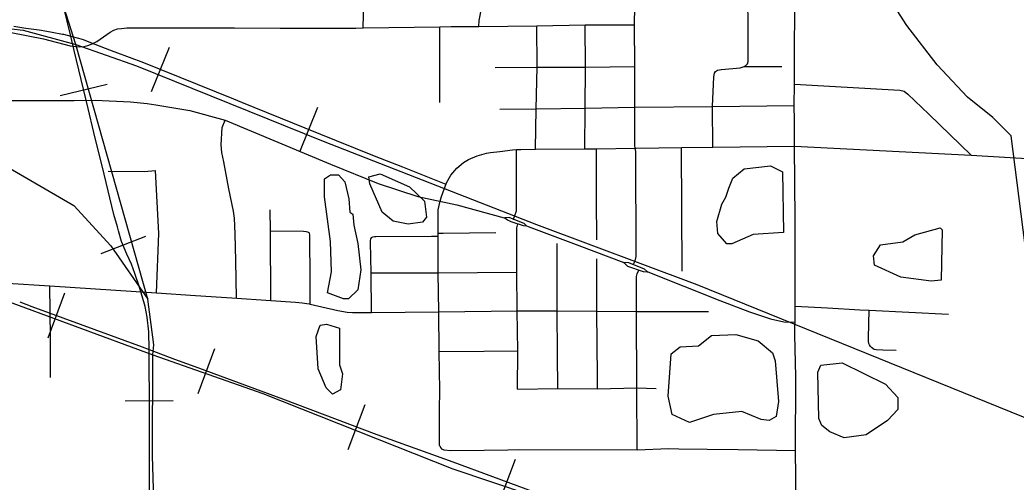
# Model space of a CAD drawing. Extents: x -1403959 to 81668, y -1400582 to 11018.
# Drawn here: x 7381.4 to 7531.9, y 8170.7 to 8240.5 of the extents above; entities that cross this region are included whole.
import ezdxf

# ---------------------------------------------------------------- set-up
doc = ezdxf.new("R2010")
doc.units = 0
for name, color, linetype in [('tdCiSectNmbr', 7, 'Continuous'), ('tdCiSectTwpRng', 7, 'Continuous'), ('tdCoSecRteBand', 7, 'Continuous'), ('tdCoSurfBitum', 7, 'Continuous')]:
    doc.layers.add(name, color=color, linetype=linetype)

msp = doc.modelspace()

# ---------------------------------------------------------------- linework, layer by layer
at = {"layer": 'tdCiSectNmbr'}
for points in [[(7498.41, 8235), (7498.45, 8242.86), (7498.43, 8250.95)], [(7498.39, 8232.55), (7498.41, 8235)], [(7498.38, 8225.33), (7498.36, 8227.59), (7498.38, 8230.8), (7498.39, 8232.55)], [(7330.91, 8228.05), (7334.71, 8228.34), (7340.97, 8228.33), (7376.47, 8228.36), (7383.08, 8228.34), (7389.59, 8228.34), (7392.78, 8228.38), (7398.14, 8228.14), (7400.62, 8227.91), (7401.94, 8227.72), (7407.06, 8226.83), (7412.41, 8225.39), (7428.31, 8218.75), (7435.51, 8215.81), (7441.51, 8213.84), (7447.38, 8212.58), (7454.54, 8210.64)], [(7498.39, 8224.06), (7498.38, 8225.33)], [(7498.51, 8196.31), (7498.52, 8197.29), (7498.51, 8210.42), (7498.41, 8221.45), (7498.39, 8224.06)], [(7498.41, 8221.45), (7525.09, 8220.11)], [(7525.09, 8220.11), (7525.09, 8220.11), (7534.34, 8219.54), (7541.4, 8219.23), (7544.87, 8219.11), (7556.37, 8218.54), (7566.88, 8218.01)], [(7454.54, 8210.64), (7454.66, 8210.61), (7455.06, 8210.31), (7455.56, 8210.08), (7457.4, 8209.46), (7457.9, 8209.4)], [(7457.9, 8209.4), (7457.59, 8209.79), (7455.93, 8210.42), (7455.28, 8210.66), (7454.66, 8210.61)], [(7457.9, 8209.4), (7457.92, 8209.4)], [(7457.92, 8209.4), (7458.15, 8209.31)], [(7458.15, 8209.31), (7465.81, 8206.45), (7472.6, 8203.85)], [(7476.2, 8202.47), (7475.73, 8202.88), (7473.37, 8203.8), (7472.6, 8203.85)], [(7472.6, 8203.85), (7472.63, 8203.82)], [(7472.63, 8203.82), (7472.65, 8203.81)], [(7472.65, 8203.81), (7473.15, 8203.33), (7475.55, 8202.49), (7476.13, 8202.45)], [(7476.13, 8202.45), (7476.23, 8202.44), (7487.1, 8198.15), (7491.62, 8196.44), (7494.77, 8195.36), (7496.79, 8194.92), (7498.49, 8194.85)], [(7498.61, 8186.64), (7498.46, 8192.93), (7498.51, 8196.31)], [(7500.91, 8154.25), (7500.07, 8155.36), (7499.41, 8156.42), (7498.99, 8157.5), (7498.77, 8158.98), (7498.71, 8163.45), (7498.55, 8175.49), (7498.62, 8186.38), (7498.61, 8186.64)]]:
    msp.add_lwpolyline(points, dxfattribs=at)
at = {"layer": 'tdCiSectTwpRng'}
for points in [[(7433.26, 8239.31), (7433.38, 8245.34)], [(7450.71, 8239.54), (7450.75, 8240.45), (7450.94, 8241.2), (7451.04, 8241.77), (7451.1, 8242.97), (7451.02, 8245.46)], [(7490.79, 8233.48), (7491.02, 8233.64), (7491.28, 8233.87), (7491.41, 8234.24), (7491.39, 8241.41), (7491.3, 8242.27), (7491.12, 8242.63), (7490.81, 8242.93)], [(7474.25, 8239.76), (7474.29, 8242.54)], [(7446.56, 8239.52), (7450.71, 8239.54), (7459.46, 8239.62), (7466.77, 8239.76), (7474.25, 8239.76)], [(7466.75, 8221.06), (7466.79, 8227.18), (7466.81, 8233.41), (7466.77, 8239.76)], [(7474.34, 8221.14), (7474.26, 8221.57), (7474.26, 8227.32), (7474.29, 8233.48), (7474.25, 8239.76)], [(7377.2, 8239.17), (7377.2, 8239.17), (7380.08, 8238.65), (7384.97, 8237.68), (7389.01, 8236.63), (7389.79, 8236.51), (7390.46, 8236.48), (7391.06, 8236.51), (7391.65, 8236.65), (7392.31, 8236.93), (7393.01, 8237.26), (7395.04, 8238.7), (7395.58, 8238.98), (7396.13, 8239.16), (7396.78, 8239.25), (7397.57, 8239.32), (7413.83, 8239.32), (7420.71, 8239.29)], [(7420.71, 8239.29), (7420.71, 8239.29), (7432.16, 8239.29)], [(7432.16, 8239.29), (7432.16, 8239.29), (7433.26, 8239.31), (7444.83, 8239.49), (7446.56, 8239.52)], [(7444.83, 8228.03), (7444.83, 8239.49)], [(7459.29, 8221.02), (7459.38, 8227.11), (7459.53, 8233.41), (7459.46, 8239.62)], [(7453.19, 8233.35), (7459.53, 8233.41), (7466.81, 8233.41), (7474.29, 8233.48)], [(7486.08, 8221.31), (7485.99, 8227.42), (7486.19, 8231.94), (7486.3, 8232.49), (7486.46, 8232.74), (7486.78, 8232.91), (7487.08, 8232.97), (7487.3, 8233.01)], [(7487.3, 8233.01), (7487.38, 8233.02), (7490.21, 8233.29), (7490.79, 8233.48), (7496.46, 8233.47)], [(7498.38, 8230.8), (7514.31, 8229.92), (7514.94, 8229.77), (7515.53, 8229.32), (7518.67, 8226.27), (7525.09, 8220.11)], [(7453.9, 8227.05), (7459.38, 8227.11), (7466.79, 8227.18), (7474.26, 8227.32), (7485.99, 8227.42), (7498.36, 8227.59)], [(7414.13, 8198.53), (7414.02, 8204.12), (7413.93, 8208.18), (7413.82, 8210.57), (7413.69, 8211.61), (7412.99, 8215), (7412.22, 8219.08), (7411.92, 8220.47), (7411.82, 8221.66), (7411.95, 8224.26), (7412.41, 8225.39)], [(7449.16, 8219.44), (7450.46, 8220.01), (7451.9, 8220.41), (7452.48, 8220.48), (7453.91, 8220.63), (7455.79, 8220.88), (7456.4, 8220.93), (7457.06, 8220.96), (7459.29, 8221.02), (7466.75, 8221.06), (7468.49, 8221.06), (7474.26, 8221.13), (7474.34, 8221.13), (7474.49, 8221.13), (7481.35, 8221.24), (7486.08, 8221.31), (7498.41, 8221.45)], [(7455.94, 8210.44), (7456.18, 8211), (7456.39, 8211.66), (7456.43, 8212.22), (7456.4, 8220.93)], [(7468.53, 8207.3), (7468.51, 8213.39), (7468.49, 8221.06)], [(7474.04, 8203.53), (7474.33, 8204.12), (7474.5, 8204.77), (7474.43, 8220.63), (7474.34, 8221.11)], [(7474.34, 8221.11), (7474.34, 8221.13), (7474.34, 8221.14)], [(7481.41, 8202.58), (7481.35, 8221.24)], [(7444.88, 8213.12), (7445.08, 8213.87), (7445.82, 8215.91), (7446.51, 8217.08), (7447.4, 8218.11), (7448.4, 8218.96), (7449.16, 8219.44)], [(7394.73, 8217.65), (7400.18, 8217.64)], [(7400.18, 8217.64), (7401.88, 8217.79)], [(7401.88, 8217.79), (7401.9, 8217.79)], [(7402.06, 8199.29), (7402.37, 8208.28), (7401.9, 8217.79)], [(7444.82, 8176.19), (7444.8, 8176.23), (7444.77, 8176.91), (7444.79, 8181.56), (7444.82, 8184.6), (7444.74, 8190.42), (7444.68, 8196.4), (7444.58, 8202.29), (7444.58, 8207.84), (7444.57, 8208.29), (7444.56, 8211.83), (7444.88, 8213.12)], [(7419.31, 8198.14), (7419.24, 8208.67), (7419.22, 8211.85)], [(7455.93, 8210.42), (7455.94, 8210.44)], [(7456.44, 8209.09), (7456.63, 8209.72)], [(7419.24, 8208.67), (7424.25, 8208.59), (7424.63, 8208.54), (7424.86, 8208.5), (7425.04, 8208.42)], [(7425.24, 8197.58), (7425.27, 8202), (7425.21, 8207.22), (7425.21, 8207.99), (7425.14, 8208.29), (7425.04, 8208.42)], [(7444.57, 8208.29), (7445.34, 8208.3), (7453.28, 8208.4)], [(7456.53, 8196.55), (7456.46, 8202.42), (7456.44, 8209.09)], [(7434.49, 8196.3), (7434.44, 8202.32), (7434.34, 8206.95), (7434.36, 8207.15), (7434.43, 8207.43), (7434.5, 8207.61)], [(7434.5, 8207.61), (7434.51, 8207.64)], [(7434.51, 8207.64), (7434.72, 8207.77), (7434.97, 8207.82), (7435.19, 8207.82), (7443.58, 8207.85), (7444.58, 8207.84)], [(7462.57, 8196.55), (7462.57, 8206.76)], [(7468.54, 8203.21), (7468.54, 8204.41)], [(7434.44, 8202.32), (7444.58, 8202.29), (7456.46, 8202.42)], [(7468.56, 8196.52), (7468.54, 8203.21)], [(7474.54, 8196.47), (7474.52, 8201.74), (7474.61, 8202.16), (7474.91, 8202.72)], [(7379.56, 8200.75), (7385.93, 8200.36), (7402.06, 8199.29), (7407.93, 8198.88), (7413.42, 8198.51), (7419.31, 8198.14), (7423.03, 8197.9), (7424.02, 8197.79), (7425.12, 8197.61), (7425.24, 8197.58), (7429.43, 8196.63), (7430.83, 8196.35), (7431.62, 8196.3), (7434.49, 8196.3), (7444.68, 8196.4), (7456.53, 8196.55), (7462.57, 8196.55), (7468.56, 8196.52), (7474.54, 8196.47), (7485.41, 8196.49)], [(7386.05, 8186.51), (7386.05, 8192.54), (7385.93, 8200.36)], [(7456.58, 8184.72), (7456.62, 8190.53), (7456.53, 8196.55)], [(7462.65, 8184.82), (7462.62, 8190.04), (7462.57, 8196.55)], [(7468.64, 8184.81), (7468.63, 8186.61), (7468.56, 8196.52), (7468.56, 8196.52)], [(7474.65, 8175.59), (7474.59, 8184.92), (7474.54, 8196.47)], [(7498.52, 8197.29), (7503.4, 8197.01)], [(7503.4, 8197.01), (7508.26, 8196.74)], [(7508.26, 8196.74), (7509.66, 8196.67), (7521.64, 8196.05)], [(7510.26, 8190.86), (7510.2, 8190.89), (7510.03, 8191.02), (7509.87, 8191.19), (7509.72, 8191.42), (7509.61, 8191.65), (7509.58, 8192.01), (7509.56, 8192.5), (7509.66, 8196.67)], [(7444.74, 8190.42), (7451.47, 8190.48), (7456.62, 8190.53)], [(7510.26, 8190.86), (7510.42, 8190.79), (7510.71, 8190.72), (7511.76, 8190.66), (7513.75, 8190.65)], [(7456.58, 8184.72), (7462.65, 8184.82), (7468.64, 8184.81), (7474.59, 8184.92)], [(7474.59, 8184.92), (7477.5, 8184.85)], [(7444.82, 8176.19), (7444.93, 8175.91), (7445.09, 8175.74), (7445.42, 8175.57), (7446.47, 8175.47), (7451.52, 8175.5), (7455.11, 8175.57), (7456.78, 8175.63), (7474.65, 8175.59), (7479.43, 8175.76), (7480.93, 8175.72), (7485.19, 8175.68), (7489.91, 8175.61), (7498.55, 8175.49)]]:
    msp.add_lwpolyline(points, dxfattribs=at)
at = {"layer": 'tdCoSecRteBand'}
for p, q in [((7389.84, 8236.83), (7388.03, 8242.48)), ((7381.91, 8238.99), (7389.84, 8236.83)), ((7389.84, 8236.83), (7399, 8233.6)), ((7401.28, 8229.7), (7404, 8236.43)), ((7399, 8233.6), (7427.22, 8222.22)), ((7394.57, 8230.75), (7387.51, 8229.06)), ((7423.69, 8220.59), (7426.39, 8227.32)), ((7348.84, 8209.31), (7401.48, 8189.92)), ((7400.39, 8207.79), (7393.63, 8205.16)), ((7385.67, 8192.48), (7388.18, 8199.29)), ((7408.35, 8184.09), (7410.86, 8190.9)), ((7401.44, 8174.65), (7401.48, 8189.92)), ((7404.58, 8182.95), (7397.33, 8182.91)), ((7430.98, 8175.64), (7433.54, 8182.43)), ((7453.71, 8167.34), (7456.24, 8174.14))]:
    msp.add_line(p, q, dxfattribs=at)
for points in [[(7400.96, 8165.91), (7400.96, 8173.69), (7400.96, 8180.99), (7400.91, 8190.73), (7400.91, 8190.75), (7400.86, 8193.42), (7400.61, 8195.62), (7400.33, 8197.25), (7399.87, 8198.77), (7399.39, 8200.44), (7398.88, 8201.9), (7398.78, 8202.19), (7398.28, 8203.61), (7397.54, 8205.11), (7396.78, 8207.06), (7396.3, 8208.66), (7396.13, 8209.27), (7395.61, 8211.12), (7394.12, 8217.23), (7392.57, 8223.52), (7391.7, 8227.15), (7389.6, 8235.89), (7389.08, 8238.06), (7387.98, 8242.58)], [(7400.96, 8165.91), (7400.96, 8173.69), (7400.96, 8180.99), (7400.91, 8190.73), (7400.91, 8190.75), (7400.86, 8193.42), (7400.61, 8195.62), (7400.33, 8197.25), (7399.87, 8198.77), (7399.39, 8200.44), (7398.88, 8201.9), (7398.78, 8202.19), (7398.28, 8203.61), (7397.54, 8205.11), (7396.78, 8207.06), (7396.3, 8208.66), (7396.13, 8209.27), (7395.61, 8211.12), (7394.12, 8217.23), (7392.57, 8223.52), (7391.7, 8227.15), (7389.6, 8235.89), (7389.08, 8238.06), (7387.98, 8242.58)], [(7340.98, 8239.87), (7350.37, 8234.81), (7357.65, 8231), (7389.54, 8212.49), (7395.16, 8206.38), (7400.74, 8198.32)], [(7353.2, 8240.14), (7369.54, 8240.4), (7381.91, 8238.99)], [(7380.48, 8239.59), (7382.3, 8239.29), (7384.33, 8239.03), (7385.5, 8238.83), (7386.26, 8238.7), (7387.87, 8238.38), (7388.01, 8238.35), (7389.08, 8238.06), (7390.26, 8237.75), (7390.95, 8237.56), (7392.09, 8237.13), (7395.59, 8235.77), (7395.74, 8235.71), (7400.1, 8234.09), (7413.69, 8228.61), (7414.89, 8228.12), (7424.42, 8224.2), (7429.18, 8222.29), (7434.92, 8219.99), (7439.18, 8218.31), (7445.74, 8215.73)], [(7380.48, 8239.59), (7382.3, 8239.29), (7384.33, 8239.03), (7385.5, 8238.83), (7386.26, 8238.7), (7387.87, 8238.38), (7388.01, 8238.35), (7389.08, 8238.06), (7390.26, 8237.75), (7390.95, 8237.56), (7392.09, 8237.13), (7395.59, 8235.77), (7395.74, 8235.71), (7400.1, 8234.09), (7413.69, 8228.61), (7414.89, 8228.12), (7424.42, 8224.2), (7429.18, 8222.29), (7434.92, 8219.99), (7439.18, 8218.31), (7445.74, 8215.73)], [(7401.48, 8189.92), (7401.64, 8191.45), (7400.74, 8198.32), (7389.84, 8236.83)], [(7427.22, 8222.22), (7459.41, 8209.6), (7483.67, 8200.53), (7587.57, 8158.39)], [(7381.41, 8197.91), (7383.23, 8197.25), (7399.89, 8191.11), (7400.91, 8190.73), (7404.76, 8189.28), (7408.38, 8187.95), (7421.06, 8183.27), (7435.34, 8177.87), (7443.01, 8175.13), (7446.82, 8173.77), (7452.78, 8171.56), (7467.89, 8165.93)], [(7381.41, 8197.91), (7383.23, 8197.25), (7399.89, 8191.11), (7400.91, 8190.73), (7404.76, 8189.28), (7408.38, 8187.95), (7421.06, 8183.27), (7435.34, 8177.87), (7443.01, 8175.13), (7446.82, 8173.77), (7452.78, 8171.56), (7467.89, 8165.93)], [(7401.48, 8189.92), (7418.11, 8184.07), (7446.79, 8172.69), (7470.14, 8164.84), (7495.77, 8155.14), (7500.04, 8152.84), (7507.05, 8148.09), (7511.47, 8145.02)], [(7411.35, 8112.48), (7406.79, 8120.13), (7405.58, 8124.71), (7402.28, 8146.4), (7401.44, 8174.65)]]:
    msp.add_lwpolyline(points, dxfattribs=at)
at = {"layer": 'tdCoSurfBitum'}
for points in [[(7656.46, 8153.01), (7655.54, 8152.86), (7654.62, 8153.16), (7653.4, 8154.99), (7649.59, 8156.98), (7604.53, 8157.78), (7598.12, 8158.39), (7594.15, 8160.07), (7592.01, 8161.6), (7583.92, 8169.24), (7549.27, 8197.66), (7535.67, 8201.18), (7533.54, 8204.09), (7531.1, 8223.02), (7528.36, 8225.77), (7524.54, 8228.83), (7519.96, 8233.72), (7515.38, 8239.68), (7510.19, 8247.77), (7508.51, 8249.6)], [(7440.07, 8209.65), (7437.78, 8210.11), (7436.1, 8211.48), (7434.27, 8215.76), (7434.12, 8216.83), (7435.8, 8217.29), (7440.23, 8215.3), (7442.52, 8213.16), (7442.82, 8210.71), (7442.21, 8209.95), (7440.07, 8209.65)], [(7488.94, 8206.71), (7488.18, 8206.71), (7486.81, 8208.24), (7486.66, 8210.07), (7487.42, 8212.67), (7488.03, 8213.74), (7488.49, 8215.11), (7489.1, 8216.64), (7490.78, 8218.01), (7494.75, 8218.47), (7496.59, 8217.55), (7496.73, 8208.39), (7492.15, 8208.09), (7488.94, 8206.71)], [(7430.29, 8198.36), (7427.85, 8199.27), (7428.46, 8202.48), (7428.31, 8207.06), (7427.4, 8213.78), (7427.4, 8216.53), (7428.32, 8217.14), (7429.54, 8217.14), (7430.46, 8216.07), (7431.07, 8213.47), (7431.22, 8211.49), (7431.68, 8211.18), (7431.83, 8209.5), (7432.44, 8206.75), (7432.89, 8202.78), (7432.43, 8199.73), (7431.06, 8198.36), (7430.29, 8198.36)], [(7519.03, 8201.04), (7514.45, 8201.66), (7510.48, 8203.49), (7510.32, 8204.87), (7511.39, 8206.55), (7514.75, 8207), (7516.59, 8208.07), (7520.41, 8209.13), (7520.71, 8208.83), (7520.56, 8201.2), (7519.03, 8201.04)], [(7428.61, 8184), (7427.69, 8184.92), (7426.47, 8187.82), (7426.17, 8192.71), (7426.78, 8194.39), (7427.7, 8194.54), (7429.68, 8193.93), (7429.68, 8188.43), (7430.14, 8187.06), (7429.83, 8184.61), (7428.61, 8184)], [(7482.52, 8179.69), (7479.92, 8180.92), (7479.31, 8183.66), (7479.77, 8190.08), (7481.15, 8191.14), (7483.9, 8191.3), (7485.88, 8192.82), (7489.55, 8192.97), (7492.91, 8192.05), (7495.05, 8190.22), (7495.5, 8189), (7495.96, 8182.89), (7495.65, 8180.6), (7494.58, 8179.99), (7493.36, 8180.14), (7490.46, 8181.37), (7486.18, 8180.91), (7482.52, 8179.69)], [(7505.88, 8177.39), (7503.75, 8178.3), (7502.52, 8179.22), (7502.07, 8180.29), (7501.92, 8187.31), (7502.38, 8188.38), (7505.58, 8188.69), (7512.15, 8185.47), (7513.98, 8183.49), (7513.98, 8181.66), (7512.45, 8179.98), (7509.24, 8177.84), (7505.88, 8177.39)]]:
    msp.add_lwpolyline(points, dxfattribs=at)

doc.saveas('drawing.dxf')
